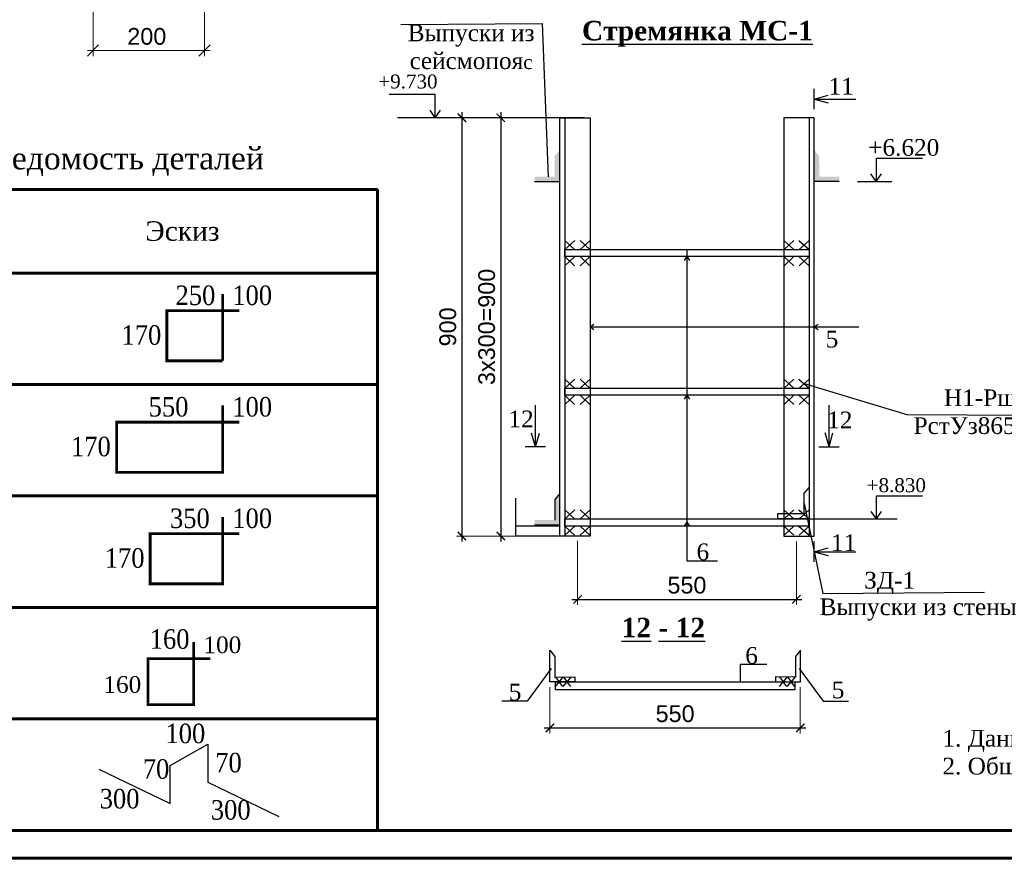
# Model space of a CAD drawing. Header units: millimetres. Extents: x 2063114 to 14983986, y -126020516 to 213791.
# Tile 476 of 656: x 2324974 to 2342634, y -719691 to -704647. Entities that reach past the tile are written whole.
import ezdxf

# ---------------------------------------------------------------- set-up
doc = ezdxf.new("R2010")
doc.units = ezdxf.units.MM
doc.linetypes.add('ACAD_ISO04W100', pattern=[30, 24, -3, 0, -3])
doc.layers.get('Defpoints').update_dxf_attribs({"color": 6, "lineweight": 35})
doc.layers.add('_print', color=6, linetype='Continuous', lineweight=60, plot=False)
for name, color, linetype, lineweight in [('TEXT', 7, 'Continuous', 30), ('tugri', 7, 'Continuous', 25), ('выноски', 250, 'Continuous', 30), ('оси', 22, 'ACAD_ISO04W100', 13), ('план', 7, 'Continuous', 20), ('РАЗМ', 7, 'Continuous', 20), ('Текст', 7, 'Continuous', 15), ('Фундаменты', 252, 'Continuous', 25)]:
    doc.layers.add(name, color=color, linetype=linetype, lineweight=lineweight)
doc.layers.add('Отметка', color=5, linetype='Continuous')
doc.styles.add('Arial', font='ARIALN.TTF', dxfattribs={"height": 300})
doc.styles.get("Standard").update_dxf_attribs({"font": 'arial.ttf'})
doc.styles.add('TIMES', font='times.ttf')
doc.styles.add('Times New Roman', font='times.ttf')
doc.dimstyles.new('100 мой', dxfattribs={"dimscale": 0, "dimtxt": 300, "dimasz": 200, "dimexe": 100, "dimexo": 0.625, "dimgap": 100, "dimtad": 1, "dimdec": 0, "dimzin": 0, "dimdsep": 46, "dimtxsty": 'Arial', "dimblk": 'OBLIQUE', "dimcen": 100, "dimdle": 100, "dimadec": 0, "dimazin": 0, "dimtfac": 0.75, "dimtdec": 0, "dimtmove": 1, "dimatfit": 3, "dimfxl": 100, "dimtvp": 1.5, "dimtolj": 1, "dimtzin": 0, "dimlwd": 9, "dimlwe": 9, "dimarcsym": 0})
doc.dimstyles.new('ISO-25', dxfattribs={"dimtxt": 2.5, "dimasz": 2.5, "dimexe": 1.25, "dimexo": 0.625, "dimtad": 1, "dimtxsty": 'Standard', "dimcen": 2.5, "dimadec": 0, "dimazin": 0, "dimtfac": 1, "dimtmove": 0, "dimatfit": 3, "dimfxl": 1, "dimarcsym": 0})
doc.dimstyles.new('Timur 25', dxfattribs={"dimtxt": 150, "dimasz": 150, "dimexe": 100, "dimexo": 100, "dimgap": 100, "dimtad": 1, "dimdec": 0, "dimlfac": 0.25, "dimtxsty": 'Standard', "dimblk": 'ARCHTICK', "dimcen": 250, "dimdle": 100, "dimadec": 0, "dimazin": 0, "dimtfac": 1, "dimtdec": 0, "dimtmove": 0, "dimatfit": 3, "dimfxl": 1, "dimlwe": 15, "dimarcsym": 0})

# ---------------------------------------------------------------- blocks, each defined once
blk = doc.blocks.new('_Oblique')
at = {"color": 0, "linetype": 'ByBlock', "lineweight": -2}
blk.add_line((-0.5, -0.5), (0.5, 0.5), dxfattribs=at)
blk = doc.blocks.new('*D1459')
at = {"layer": 'Defpoints', "color": 0, "lineweight": 30, "transparency": 16777216}
for p in [(2326290, -704498), (2328290, -704498), (2326290, -705201)]:
    blk.add_point(p, dxfattribs=at)
at = {"layer": 'РАЗМ', "color": 0, "lineweight": 9, "transparency": 16777216}
for p, q in [((2326290, -704499), (2326290, -705301)), ((2328290, -704499), (2328290, -705301)), ((2328390, -705201), (2326190, -705201))]:
    blk.add_line(p, q, dxfattribs=at)
at = {"layer": 'РАЗМ', "color": 0, "lineweight": 9, "transparency": 16777216, "xscale": 200, "yscale": 200, "zscale": 200, "rotation": 180}
blk.add_blockref('_Oblique', (2326290, -705201), dxfattribs=at)
at = {"layer": 'РАЗМ', "color": 0, "lineweight": 9, "transparency": 16777216, "xscale": 200, "yscale": 200, "zscale": 200}
blk.add_blockref('_Oblique', (2328290, -705201), dxfattribs=at)
at = {"layer": 'РАЗМ', "color": 0, "transparency": 16777216, "insert": (2327254, -704948), "char_height": 300, "attachment_point": 5}
blk.add_mtext('\\A1;200', dxfattribs=at)
blk = doc.blocks.new('_ArchTick')
at = {"color": 0, "linetype": 'ByBlock', "const_width": 0.15}
blk.add_lwpolyline([(-0.5, -0.5), (0.5, 0.5)], dxfattribs=at)
blk = doc.blocks.new('*D1448')
at = {"color": 0, "lineweight": -2, "transparency": 16777216}
blk.add_line((2333604, -706306), (2333604, -714010), dxfattribs=at)
at = {"color": 0, "lineweight": 15, "transparency": 16777216}
for p, q in [((2334559, -706406), (2333504, -706406)), ((2334559, -713910), (2333504, -713910))]:
    blk.add_line(p, q, dxfattribs=at)
at = {"layer": 'Defpoints', "color": 0, "lineweight": 30, "transparency": 16777216}
for p in [(2334659, -706406), (2333604, -713910), (2334659, -713910)]:
    blk.add_point(p, dxfattribs=at)
at = {"color": 0, "lineweight": -2, "transparency": 16777216, "xscale": 150, "yscale": 150, "zscale": 150}
for p, rotation in [((2333604, -706406), 90), ((2333604, -713910), 270)]:
    blk.add_blockref('_ArchTick', p, dxfattribs=dict(at, rotation=rotation))
at = {"color": 0, "lineweight": 25, "transparency": 16777216, "insert": (2333351, -710158), "char_height": 150, "attachment_point": 5, "rotation": 90}
blk.add_mtext('{\\H2x;3х300=900}', dxfattribs=at)
blk = doc.blocks.new('*D1449')
at = {"color": 0, "lineweight": -2, "ltscale": 0.6, "transparency": 16777216}
for p, q in [((2333872, -713733), (2333872, -713230)), ((2334659, -713733), (2333871, -713733)), ((2333872, -713907), (2333872, -713735)), ((2334659, -713910), (2333871, -713910))]:
    blk.add_line(p, q, dxfattribs=at)
at = {"color": 0, "lineweight": 30, "ltscale": 0.6, "transparency": 16777216}
for points in [[(2333872, -713735), (2333872, -713735), (2333872, -713733)], [(2333872, -713907), (2333872, -713907), (2333872, -713910)]]:
    blk.add_solid(points, dxfattribs=at)
at = {"layer": 'Defpoints', "color": 0, "lineweight": 30, "ltscale": 0.6, "transparency": 16777216}
for p in [(2333872, -713733), (2334659, -713733), (2334659, -713910)]:
    blk.add_point(p, dxfattribs=at)
at = {"color": 0, "ltscale": 0.6, "transparency": 16777216, "insert": (2333870, -713232), "char_height": 2.5, "attachment_point": 5, "rotation": 90, "style": 'TIMES'}
blk.add_mtext('30', dxfattribs=at)
blk = doc.blocks.new('*D1450')
at = {"color": 0, "lineweight": -2, "transparency": 16777216}
blk.add_line((2332906, -706306), (2332906, -714010), dxfattribs=at)
at = {"color": 0, "lineweight": 15, "transparency": 16777216}
for p, q in [((2333504, -706406), (2332806, -706406)), ((2333504, -713910), (2332806, -713910))]:
    blk.add_line(p, q, dxfattribs=at)
at = {"layer": 'Defpoints', "color": 0, "lineweight": 30, "transparency": 16777216}
for p in [(2333604, -706406), (2332906, -713910), (2333604, -713910)]:
    blk.add_point(p, dxfattribs=at)
at = {"color": 0, "lineweight": -2, "transparency": 16777216, "xscale": 150, "yscale": 150, "zscale": 150}
for p, rotation in [((2332906, -706406), 90), ((2332906, -713910), 270)]:
    blk.add_blockref('_ArchTick', p, dxfattribs=dict(at, rotation=rotation))
at = {"color": 0, "lineweight": 25, "transparency": 16777216, "insert": (2332653, -710158), "char_height": 150, "attachment_point": 5, "rotation": 90}
blk.add_mtext('{\\H2x;900}', dxfattribs=at)
blk = doc.blocks.new('*D1451')
at = {"color": 0, "lineweight": 15, "transparency": 16777216}
for p, q in [((2334980, -713994), (2334980, -715146)), ((2338905, -714010), (2338905, -715146))]:
    blk.add_line(p, q, dxfattribs=at)
at = {"color": 0, "lineweight": -2, "transparency": 16777216}
blk.add_line((2334880, -715046), (2339005, -715046), dxfattribs=at)
at = {"layer": 'Defpoints', "color": 0, "lineweight": 30, "transparency": 16777216}
for p in [(2334980, -713894), (2338905, -713910), (2338905, -715046)]:
    blk.add_point(p, dxfattribs=at)
at = {"color": 0, "lineweight": -2, "transparency": 16777216, "xscale": 150, "yscale": 150, "zscale": 150, "rotation": 180}
blk.add_blockref('_ArchTick', (2334980, -715046), dxfattribs=at)
at = {"color": 0, "lineweight": -2, "transparency": 16777216, "xscale": 150, "yscale": 150, "zscale": 150}
blk.add_blockref('_ArchTick', (2338905, -715046), dxfattribs=at)
at = {"color": 0, "lineweight": 25, "transparency": 16777216, "insert": (2336942, -714793), "char_height": 150, "width": 624.65, "attachment_point": 5}
blk.add_mtext('{\\H2x;550}', dxfattribs=at)
blk = doc.blocks.new('*D1453')
at = {"color": 0, "lineweight": 15, "transparency": 16777216}
for p, q in [((2334484, -716624), (2334484, -717452)), ((2338975, -716623), (2338975, -717452))]:
    blk.add_line(p, q, dxfattribs=at)
at = {"color": 0, "lineweight": -2, "transparency": 16777216}
blk.add_line((2334384, -717352), (2339075, -717352), dxfattribs=at)
at = {"layer": 'Defpoints', "color": 0, "lineweight": 30, "transparency": 16777216}
for p in [(2334484, -716524), (2338975, -716523), (2338975, -717352)]:
    blk.add_point(p, dxfattribs=at)
at = {"color": 0, "lineweight": -2, "transparency": 16777216, "xscale": 150, "yscale": 150, "zscale": 150, "rotation": 180}
blk.add_blockref('_ArchTick', (2334484, -717352), dxfattribs=at)
at = {"color": 0, "lineweight": -2, "transparency": 16777216, "xscale": 150, "yscale": 150, "zscale": 150}
blk.add_blockref('_ArchTick', (2338975, -717352), dxfattribs=at)
at = {"color": 0, "lineweight": 25, "transparency": 16777216, "insert": (2336730, -717099), "char_height": 150, "attachment_point": 5}
blk.add_mtext('{\\H2x;550}', dxfattribs=at)
blk = doc.blocks.new('*U1590')
at = {"color": 0, "ltscale": 25}
blk.add_lwpolyline([(-59400, 42000), (0, 42000), (0, 0), (-59400, 0)], close=True, dxfattribs=at)
at = {"color": 0, "lineweight": 60, "ltscale": 25}
blk.add_lwpolyline([(-57400, 41500), (-500, 41500), (-500, 500), (-57400, 500)], close=True, dxfattribs=at)

msp = doc.modelspace()

# ---------------------------------------------------------------- hatches: boundary and pattern name
at = {"ltscale": 0.6}
h = msp.add_hatch(color=0, dxfattribs=at)
h.dxf.hatch_style = 1
h.paths.add_polyline_path([(2334659.30922, -707548.29316), (2334209.5669, -707548.29316), (2334209.5669, -707460.03038), (2334569.54525, -707462.743), (2334571.95293, -707093.6708), (2334659.30922, -706982.9908)])
h = msp.add_hatch(color=0, dxfattribs=at)
h.dxf.hatch_style = 1
h.paths.add_polyline_path([(2339225.30244, -707548.29316), (2339675.04475, -707548.29316), (2339675.04475, -707460.03038), (2339315.06641, -707462.743), (2339312.65873, -707093.6708), (2339225.30244, -706982.9908)])
h = msp.add_hatch(color=0, dxfattribs=at)
h.dxf.hatch_style = 1
h.paths.add_polyline_path([(2334659.30922, -713710.0822), (2334209.5669, -713710.0822), (2334209.5669, -713621.81942), (2334569.54525, -713624.53204), (2334571.95293, -713255.45983), (2334659.30922, -713144.77984)])

# ---------------------------------------------------------------- linework, layer by layer
at = {"color": 0, "ltscale": 0.6}
for p, q in [((2331808.96226, -704730.66219), (2334347.04082, -704716.147)), ((2332426.84561, -706405.80826), (2332426.84561, -705988.14518)), ((2339222.34078, -706251.65439), (2339222.34078, -705888.60717)), ((2339222.34078, -706070.13078), (2339472.03384, -705999.22793)), ((2339222.34078, -706070.13078), (2339969.87792, -706070.13078)), ((2339222.34078, -706070.13078), (2339472.03384, -706141.03363)), ((2332428.8884, -706405.80826), (2332333.54413, -706269.86551)), ((2332428.8884, -706405.80826), (2332524.23266, -706269.86551)), ((2332763.10343, -706405.80826), (2332151.45866, -706405.80826)), ((2340340.24536, -707548.29316), (2340340.24536, -707130.63008)), ((2340338.20257, -707548.29316), (2340242.85831, -707412.35041)), ((2340338.20257, -707548.29316), (2340433.54684, -707412.35041)), ((2334209.5669, -707548.29316), (2334659.30922, -707548.29316)), ((2339675.04475, -707548.29316), (2339225.30244, -707548.29316)), ((2340003.98754, -707548.29316), (2340615.63231, -707548.29316)), ((2336942.30583, -708771.5001), (2336942.30583, -714355.32809)), ((2335206.64001, -710157.8861), (2340023.30929, -710157.8861)), ((2339044.54821, -711176.08633), (2340887.36867, -711729.89402)), ((2334224.4105, -712311.32619), (2334224.4105, -711563.78906)), ((2339490.73401, -712309.89402), (2339490.73401, -711562.35689)), ((2340887.36867, -711729.89402), (2343944.34047, -711750.43175)), ((2334224.4105, -712311.32619), (2334153.50765, -712061.63313)), ((2334224.4105, -712311.32619), (2334295.31335, -712061.63313)), ((2339490.73401, -712309.89402), (2339419.83116, -712060.20096)), ((2339490.73401, -712309.89402), (2339561.63687, -712060.20096)), ((2334405.93411, -712311.32619), (2334042.88689, -712311.32619)), ((2339309.2104, -712309.89402), (2339672.25762, -712309.89402)), ((2340341.11667, -713604.01457), (2340341.11667, -713186.35149)), ((2339041.87649, -713328.29316), (2339379.2677, -714937.98064)), ((2340339.07389, -713604.01457), (2340243.72962, -713468.07182)), ((2340339.07389, -713604.01457), (2340434.41816, -713468.07182)), ((2340004.85886, -713604.01457), (2340616.50363, -713604.01457)), ((2334209.5669, -713710.0822), (2334659.30922, -713710.0822)), ((2339224.98877, -714372.675), (2339224.98877, -714009.62778)), ((2339224.98877, -714191.15139), (2339474.68183, -714120.24854)), ((2339224.98877, -714191.15139), (2339972.5259, -714191.15139)), ((2339224.98877, -714191.15139), (2339474.68183, -714262.05425)), ((2336942.30583, -714355.32809), (2337490.73266, -714355.32809)), ((2339379.2677, -714937.98064), (2342277.98669, -714917.44291)), ((2334482.39229, -716523.59551), (2334482.39229, -715958.29316)), ((2334482.39229, -715958.29316), (2334569.74858, -716068.97315)), ((2334569.74858, -716068.97315), (2334570.67679, -716438.88832)), ((2338891.85411, -716068.97315), (2338890.9259, -716438.88832)), ((2338979.2104, -715958.29316), (2338891.85411, -716068.97315)), ((2338979.2104, -716523.59551), (2338979.2104, -715958.29316)), ((2334504.11639, -716283.49008), (2334079.07808, -716872.7518)), ((2337904.83141, -716523.59551), (2337904.83141, -716211.144)), ((2337904.83141, -716211.144), (2338377.05203, -716211.144)), ((2338957.4863, -716283.49008), (2339382.52461, -716872.7518)), ((2334570.67679, -716438.88832), (2334933.00592, -716435.69407)), ((2334583.4721, -716438.87795), (2334651.61403, -716523.59551)), ((2334718.25176, -716437.68975), (2334651.61403, -716523.59551)), ((2334724.75432, -716437.63242), (2334793.89809, -716523.59551)), ((2334861.51553, -716436.42675), (2334793.89809, -716523.59551)), ((2334933.00592, -716435.69407), (2334933.00592, -716523.59551)), ((2338890.9259, -716438.88832), (2338528.59677, -716435.69407)), ((2338528.59677, -716435.69407), (2338528.59677, -716523.59551)), ((2338600.61164, -716436.42675), (2338668.22909, -716523.59551)), ((2338737.37285, -716437.63242), (2338668.22909, -716523.59551)), ((2338743.87542, -716437.68975), (2338810.51315, -716523.59551)), ((2338878.65507, -716438.87795), (2338810.51315, -716523.59551)), ((2334932.1346, -716523.59551), (2334482.39229, -716523.59551)), ((2334933.00592, -716523.59551), (2334482.39229, -716523.59551)), ((2334934.22819, -716523.59551), (2334484.48588, -716523.59551)), ((2334583.4721, -716608.31308), (2334651.61403, -716523.59551)), ((2334718.25176, -716609.50128), (2334651.61403, -716523.59551)), ((2334724.75432, -716609.55861), (2334793.89809, -716523.59551)), ((2334861.51553, -716610.76428), (2334793.89809, -716523.59551)), ((2338528.59677, -716523.59551), (2338979.2104, -716523.59551)), ((2338600.08716, -716608.31308), (2338668.22909, -716523.59551)), ((2338734.86682, -716609.50128), (2338668.22909, -716523.59551)), ((2338741.36938, -716609.55861), (2338810.51315, -716523.59551)), ((2338878.13059, -716610.76428), (2338810.51315, -716523.59551)), ((2334079.07808, -716872.7518), (2333619.76548, -716872.7518)), ((2339382.52461, -716872.7518), (2339841.83721, -716872.7518))]:
    msp.add_line(p, q, dxfattribs=at)
at = {"color": 0, "linetype": 'ByBlock', "lineweight": 25, "ltscale": 0.6}
for p, q in [((2334347.04082, -704716.147), (2334453.10343, -707468.29316)), ((2335099.30922, -706405.80826), (2331753.10343, -706405.80826)), ((2339132.11593, -713604.01457), (2340713.10343, -713604.01457))]:
    msp.add_line(p, q, dxfattribs=at)
at = {"color": 0, "lineweight": 30, "ltscale": 0.6}
for p, q in [((2334752.49573, -706405.80826), (2334752.49573, -713909.96394)), ((2334752.49573, -706405.80826), (2334752.49573, -713909.96394)), ((2339132.11593, -706405.80826), (2339132.11593, -713909.96394)), ((2339132.11593, -706405.80826), (2339132.11593, -713909.96394)), ((2334659.30922, -708756.57897), (2334659.30922, -708191.27661)), ((2339225.30244, -708756.57897), (2339225.30244, -708191.27661)), ((2334932.97461, -708607.23379), (2334752.49573, -708771.5001)), ((2334752.49573, -708607.23379), (2334927.63116, -708771.5001)), ((2335206.64001, -708607.23379), (2335026.16113, -708771.5001)), ((2335026.16113, -708607.23379), (2335201.29656, -708771.5001)), ((2338677.97165, -708607.23379), (2338858.45053, -708771.5001)), ((2338858.45053, -708607.23379), (2338683.3151, -708771.5001)), ((2338951.63704, -708607.23379), (2339132.11593, -708771.5001)), ((2339132.11593, -708607.23379), (2338956.9805, -708771.5001)), ((2334932.97461, -708897.38085), (2334752.49573, -709061.64717)), ((2334752.49573, -708897.38085), (2334927.63116, -709061.64717)), ((2335206.64001, -708897.38085), (2335026.16113, -709061.64717)), ((2335026.16113, -708897.38085), (2335201.29656, -709061.64717)), ((2336942.30583, -708897.38085), (2336894.89739, -708965.34172)), ((2336942.30583, -708897.38085), (2336989.71427, -708965.34172)), ((2338677.97165, -708897.38085), (2338858.45053, -709061.64717)), ((2338858.45053, -708897.38085), (2338683.3151, -709061.64717)), ((2338951.63704, -708897.38085), (2339132.11593, -709061.64717)), ((2339132.11593, -708897.38085), (2338956.9805, -709061.64717)), ((2335206.64001, -710157.8861), (2335274.60088, -710110.47766)), ((2339225.30244, -710157.8861), (2339293.26331, -710110.47766)), ((2335206.64001, -710157.8861), (2335274.60088, -710205.29454)), ((2339225.30244, -710157.8861), (2339293.26331, -710205.29454)), ((2334932.97461, -711093.95317), (2334752.49573, -711258.21949)), ((2334752.49573, -711093.95317), (2334927.63116, -711258.21949)), ((2335206.64001, -711093.95317), (2335026.16113, -711258.21949)), ((2335026.16113, -711093.95317), (2335201.29656, -711258.21949)), ((2338677.97165, -711093.95317), (2338858.45053, -711258.21949)), ((2338858.45053, -711093.95317), (2338683.3151, -711258.21949)), ((2338951.63704, -711093.95317), (2339132.11593, -711258.21949)), ((2339132.11593, -711093.95317), (2338956.9805, -711258.21949)), ((2334932.97461, -711384.10024), (2334752.49573, -711548.36656)), ((2334752.49573, -711384.10024), (2334927.63116, -711548.36656)), ((2335206.64001, -711384.10024), (2335026.16113, -711548.36656)), ((2335026.16113, -711384.10024), (2335201.29656, -711548.36656)), ((2336942.30583, -711384.10024), (2336894.89739, -711452.06111)), ((2336942.30583, -711384.10024), (2336989.71427, -711452.06111)), ((2338677.97165, -711384.10024), (2338858.45053, -711548.36656)), ((2338858.45053, -711384.10024), (2338683.3151, -711548.36656)), ((2338951.63704, -711384.10024), (2339132.11593, -711548.36656)), ((2339132.11593, -711384.10024), (2338956.9805, -711548.36656)), ((2334571.95293, -713255.45983), (2334569.54525, -713624.52979)), ((2334659.30922, -713144.77984), (2334571.95293, -713255.45983)), ((2334659.30922, -713710.0822), (2334659.30922, -713144.77984)), ((2339225.30244, -713710.0822), (2339225.30244, -713144.77984)), ((2339225.30244, -713710.0822), (2339225.30244, -713144.77984)), ((2334932.97461, -713439.74825), (2334752.49573, -713604.01457)), ((2334752.49573, -713439.74825), (2334927.63116, -713604.01457)), ((2335206.64001, -713439.74825), (2335026.16113, -713604.01457)), ((2335026.16113, -713439.74825), (2335201.29656, -713604.01457)), ((2338677.97165, -713439.74825), (2338858.45053, -713604.01457)), ((2338858.45053, -713439.74825), (2338683.3151, -713604.01457)), ((2338951.63704, -713439.74825), (2339132.11593, -713604.01457)), ((2339132.11593, -713439.74825), (2338956.9805, -713604.01457)), ((2334932.97461, -713729.89532), (2334752.49573, -713894.16164)), ((2334752.49573, -713729.89532), (2334927.63116, -713894.16164)), ((2335206.64001, -713729.89532), (2335026.16113, -713894.16164)), ((2335026.16113, -713729.89532), (2335201.29656, -713894.16164)), ((2336942.30583, -713661.93445), (2336894.89739, -713729.89532)), ((2336942.30583, -713661.93445), (2336989.71427, -713729.89532)), ((2338677.97165, -713729.89532), (2338858.45053, -713894.16164)), ((2338858.45053, -713729.89532), (2338683.3151, -713894.16164)), ((2338951.63704, -713729.89532), (2339132.11593, -713894.16164)), ((2339132.11593, -713729.89532), (2338956.9805, -713894.16164)), ((2338677.97165, -713909.96394), (2339132.11593, -713909.96394))]:
    msp.add_line(p, q, dxfattribs=at)
for points in [[(2334659.30922, -706405.80826), (2335206.64001, -706405.80826), (2335206.64001, -713909.96394), (2334659.30922, -713909.96394)], [(2334659.30922, -706405.80826), (2335206.64001, -706405.80826), (2335206.64001, -713909.96394), (2334659.30922, -713909.96394)], [(2339225.30244, -706405.80826), (2338677.97165, -706405.80826), (2338677.97165, -713909.96394), (2339225.30244, -713909.96394)], [(2339225.30244, -706405.80826), (2338677.97165, -706405.80826), (2338677.97165, -713909.96394), (2339225.30244, -713909.96394)], [(2334752.49573, -708771.5001), (2339132.11593, -708771.5001), (2339132.11593, -708897.38085), (2334752.49573, -708897.38085)], [(2334752.49573, -711258.21949), (2339132.11593, -711258.21949), (2339132.11593, -711384.10024), (2334752.49573, -711384.10024)], [(2334752.49573, -713604.01457), (2339132.11593, -713604.01457), (2339132.11593, -713729.89532), (2334752.49573, -713729.89532)]]:
    msp.add_lwpolyline(points, close=True, dxfattribs=at)
at = {"color": 7, "lineweight": 60}
for points in [[(2322392.08613, -707691.31434), (2331392.08613, -707691.31434)], [(2331392.08613, -707691.31434), (2331392.08613, -719191.31434)], [(2322392.08613, -709191.31434), (2331392.08613, -709191.31434)], [(2322392.08613, -711191.31434), (2331392.08613, -711191.31434)], [(2322392.08613, -713191.31434), (2331392.08613, -713191.31434)], [(2322392.08613, -715191.31434), (2331392.08613, -715191.31434)], [(2322392.08613, -717191.31434), (2331392.08613, -717191.31434)]]:
    msp.add_lwpolyline(points, dxfattribs=at)
at = {"color": 0, "linetype": 'ByBlock', "lineweight": 25, "ltscale": 0.6}
msp.add_lwpolyline([(2338573.10343, -713604.01457), (2338573.10343, -713508.29316), (2339041.87649, -713508.29316), (2339041.87649, -713148.29316), (2339132.11593, -713038.29316), (2339132.11593, -713604.01457), (2338573.10343, -713604.01457), (2338573.10343, -713508.29316)], dxfattribs=at)
at = {"color": 0, "ltscale": 0.6}
msp.add_lwpolyline([(2334583.4721, -716523.59551), (2338878.13059, -716523.59551), (2338878.13059, -716668.34942), (2334583.4721, -716668.34942)], close=True, dxfattribs=at)
at = {"color": 102, "lineweight": 30}
msp.add_lwpolyline([(2326395.90635, -718092.94063), (2327675.11179, -718708.51004), (2327675.11179, -718028.50279), (2328345.78686, -717643.74651), (2328345.78686, -718323.75376), (2329624.9923, -718939.32317)], dxfattribs=at)
at = {"layer": '_print', "ltscale": 100}
msp.add_lwpolyline([(2379792.08613, -719691.31434), (2320392.08613, -719691.31434), (2320392.08613, -677691.31434), (2379792.08613, -677691.31434)], close=True, dxfattribs=at)
at = {"layer": 'Отметка', "color": 0, "linetype": 'Continuous', "ltscale": 100}
for p, q in [((2332426.84561, -705988.14518), (2331601.37928, -705988.14518)), ((2340340.24536, -707130.63008), (2341165.71169, -707130.63008)), ((2340341.11667, -713186.35149), (2341166.58301, -713186.35149))]:
    msp.add_line(p, q, dxfattribs=at)
at = {"layer": 'Фундаменты', "color": 142, "linetype": 'Continuous', "lineweight": 30, "const_width": 50}
for points in [[(2328614.0877, -709566.31434), (2328614.0877, -710016.31434), (2328614.0877, -709866.31434)], [(2328614.0877, -709866.31434), (2327614.0877, -709866.31434), (2327614.0877, -710766.31434), (2328614.0877, -710766.31434)], [(2328614.0877, -710766.31434), (2328614.0877, -709866.31434), (2328464.0877, -709866.31434), (2328914.0877, -709866.31434)], [(2328614.0877, -711566.31434), (2328614.0877, -712016.31434), (2328614.0877, -711866.31434), (2326714.0877, -711866.31434), (2326714.0877, -712766.31434), (2328614.0877, -712766.31434), (2328614.0877, -711866.31434), (2328464.0877, -711866.31434), (2328914.0877, -711866.31434)], [(2328614.0877, -713566.31434), (2328614.0877, -714016.31434), (2328614.0877, -713866.31434), (2327314.0877, -713866.31434), (2327314.0877, -714766.31434), (2328614.0877, -714766.31434), (2328614.0877, -713866.31434), (2328464.0877, -713866.31434), (2328914.0877, -713866.31434)], [(2328095.90511, -715811.31434), (2328095.90511, -716261.31434), (2328095.90511, -716111.31434), (2327275.09837, -716111.31434), (2327275.09837, -716936.31434), (2328095.90511, -716936.31434), (2328095.90511, -716111.31434), (2327945.90511, -716111.31434), (2328395.90511, -716111.31434)]]:
    msp.add_lwpolyline(points, dxfattribs=at)

# ---------------------------------------------------------------- block references
msp.add_blockref('*U1590', (2379792.08613, -719691.31434))

# ---------------------------------------------------------------- texts
at = {"color": 0, "char_height": 350, "width": 26380, "attachment_point": 2, "style": 'TIMES'}
for s, insert in [('{\\fTimes New Roman|b1|i0|c204|p18;\\LСтремянка МС-1}', (2337130.25476, -704668.67209)), ('{\\fTimes New Roman|b1|i0|c204|p18;\\L1\\fTimes New Roman|b1|i0|c0|p18;2\\fTimes New Roman|b1|i0|c204|p18; - 1\\fTimes New Roman|b1|i0|c0|p18;2}', (2336518.47014, -715376.49908))]:
    msp.add_mtext(s, dxfattribs=dict(at, insert=insert))
at = {"color": 0, "lineweight": 30, "width": 520.7051552, "attachment_point": 2, "style": 'TIMES'}
for s, insert, char_height in [('{\\fTimes New Roman|b0|i0|c204|p34;+9.\\fTimes New Roman|b0|i0|c0|p34;73\\fTimes New Roman|b0|i0|c204|p34;0}', (2331937.44801, -705630.30536), 250), ('{\\fTimes New Roman|b0|i0|c204|p34;+\\fTimes New Roman|b0|i0|c0|p34;6\\fTimes New Roman|b0|i0|c204|p34;.\\fTimes New Roman|b0|i0|c0|p34;620}', (2340830.96591, -706788.69831), 300), ('{\\fTimes New Roman|b0|i0|c204|p34;+\\fTimes New Roman|b0|i0|c0|p34;8\\fTimes New Roman|b0|i0|c204|p34;.\\fTimes New Roman|b0|i0|c0|p34;830}', (2340696.58301, -712872.67092), 250)]:
    msp.add_mtext(s, dxfattribs=dict(at, insert=insert, char_height=char_height))
at = {"layer": 'TEXT', "color": 0, "style": 'TIMES'}
msp.add_text('ЗД-1', height=300, dxfattribs=at).set_placement((2340120.98649, -714852.9515))
at = {"layer": 'tugri', "color": 0, "insert": (2333070.86407, -705134.68639), "char_height": 250, "width": 2830.1430033, "attachment_point": 5, "style": 'TIMES'}
msp.add_mtext('{\\H1.2x;\\C256;Выпуски из \\Pсейсмопоя\\H0.83333x;с}', dxfattribs=at)
at = {"layer": 'tugri', "color": 0, "attachment_point": 5, "style": 'TIMES'}
for s, insert, char_height in [('{\\C256;11}', (2339707.60581, -705841.62728), 300), ('{\\C256;5}', (2339543.65899, -710379.61526), 300), ('{\\H1.2x;\\C256;Н1-Рш\\PРстУз865-9\\H0.83333x;8}', (2342204.64993, -711681.69421), 250), ('{\\C256;12}', (2333966.74489, -711808.97826), 300), ('{\\C256;12}', (2339683.28854, -711826.89452), 300), ('{\\C256;11}', (2339751.17244, -714029.85328), 300), ('{\\C256;6}', (2337227.64121, -714195.24034), 300), ('{\\C256;Выпуски из стены}', (2341088.79172, -715228.82316), 300), ('{\\C256;6}', (2338101.4267, -716053.84269), 300), ('{\\C256;5}', (2333859.63935, -716711.4576), 300), ('{\\C256;5}', (2339653.02424, -716673.18961), 300)]:
    msp.add_mtext(s, dxfattribs=dict(at, insert=insert, char_height=char_height))
at = {"layer": 'выноски', "color": 0, "linetype": 'ByBlock', "lineweight": 0, "style": 'Times New Roman'}
for s, p in [('100', (2328269.33594, -716011.31434)), ('160', (2326475.09837, -716723.81434))]:
    msp.add_text(s, height=300, dxfattribs=at).set_placement(p)
at = {"layer": 'оси', "color": 0, "linetype": 'ByBlock', "lineweight": 30, "style": 'Times New Roman', "width": 0.9}
for s, p in [('250', (2327769.51744, -709766.31434)), ('100', (2328787.51853, -709766.31434)), ('170', (2326799.95573, -710478.81434)), ('550', (2327287.03974, -711766.31434)), ('100', (2328787.51853, -711766.31434)), ('170', (2325894.18505, -712478.81434)), ('350', (2327669.51744, -713766.31434)), ('100', (2328787.51853, -713766.31434)), ('170', (2326499.77474, -714478.81434)), ('160', (2327306.3514, -715932.19009)), ('100', (2327588.89487, -717625.6584)), ('70', (2328481.64296, -718149.24403)), ('70', (2327181.90021, -718263.64751)), ('300', (2326409.23278, -718796.55556)), ('300', (2328402.23939, -718997.51586))]:
    msp.add_text(s, height=350, dxfattribs=at).set_placement(p)
at = {"layer": 'план', "color": 7, "lineweight": 30, "ltscale": 300, "insert": (2341524.31258, -717387.36709), "char_height": 300, "attachment_point": 1, "style": 'Times New Roman'}
msp.add_mtext('1. Данный лист читать совместно с листами КЖ{\\fTimes New Roman|b0|i0|c161|p18;-}13,14\\P2. Общие указания по устройству перекрытий см. л. КЖ-13{\\H1.85857x; }', dxfattribs=at)
at = {"layer": 'Текст', "color": 7, "lineweight": 25, "insert": (2327892.08613, -708441.31434), "char_height": 350, "width": 2000, "attachment_point": 5, "style": 'Times New Roman'}
msp.add_mtext('Эскиз', dxfattribs=at)
at = {"layer": 'Фундаменты', "color": 7, "linetype": 'Continuous', "lineweight": 30, "insert": (2326892.08613, -707191.31434), "char_height": 400, "attachment_point": 5, "style": 'Times New Roman'}
msp.add_mtext('Ведомость деталей', dxfattribs=at)

# ---------------------------------------------------------------- dimensions: what is measured, and where the dimension line sits
at = {"lineweight": 25}
for base, p1, p2, text, picture, middle in [((2332906.30201, -713909.96394), (2333604.32731, -706405.80826), (2333604.32731, -713909.96394), '{\\H2x;900}', '*D1450', (2332653.13011, -710157.8861)), ((2333604.32731, -713909.96394), (2334659.30922, -706405.80826), (2334659.30922, -713909.96394), '{\\H2x;3х300=900}', '*D1448', (2333351.05309, -710157.8861))]:
    dim = msp.add_linear_dim(base=base, p1=p1, p2=p2, angle=90, text=text, dimstyle='Timur 25', dxfattribs=at)
    dim.commit()
    dim.dimension.update_dxf_attribs({"geometry": picture, "text_midpoint": middle})
at = {"color": 0, "ltscale": 0.6}
dim = msp.add_linear_dim(base=(2333872.00738, -713732.70927), p1=(2334659.30922, -713909.96394), p2=(2334659.30922, -713732.70927), angle=90, text='30', dimstyle='ISO-25', override={"dimtxsty": 'TIMES'}, dxfattribs=at)
dim.commit()
dim.dimension.update_dxf_attribs({"geometry": '*D1449', "text_midpoint": (2333872.00738, -713232.19737), "dimtype": 160})
at = {"lineweight": 25}
for base, p1, p2, picture, middle in [((2338905.04379, -715046.25032), (2334979.56787, -713894.16164), (2338905.04379, -713909.96394), '*D1451', (2336942.30583, -714793.07842)), ((2338974.84046, -717352.38116), (2334484.48588, -716523.59551), (2338974.84046, -716522.62766), '*D1453', (2336729.66317, -717099.20927))]:
    dim = msp.add_linear_dim(base=base, p1=p1, p2=p2, text='{\\H2x;550}', dimstyle='Timur 25', dxfattribs=at)
    dim.commit()
    dim.dimension.update_dxf_attribs({"geometry": picture, "text_midpoint": middle})
at = {"layer": 'РАЗМ', "color": 0}
dim = msp.add_linear_dim(base=(2326290.08669, -705200.951), p1=(2328290.08669, -704498.26607), p2=(2326290.08669, -704498.26607), angle=180, text='200', dimstyle='100 мой', override={"dimscale": 1, "dimtxsty": 'Standard'}, dxfattribs=at)
dim.commit()
dim.dimension.update_dxf_attribs({"geometry": '*D1459', "text_midpoint": (2327253.61561, -705200.951), "dimtype": 160})

doc.saveas('drawing.dxf')
